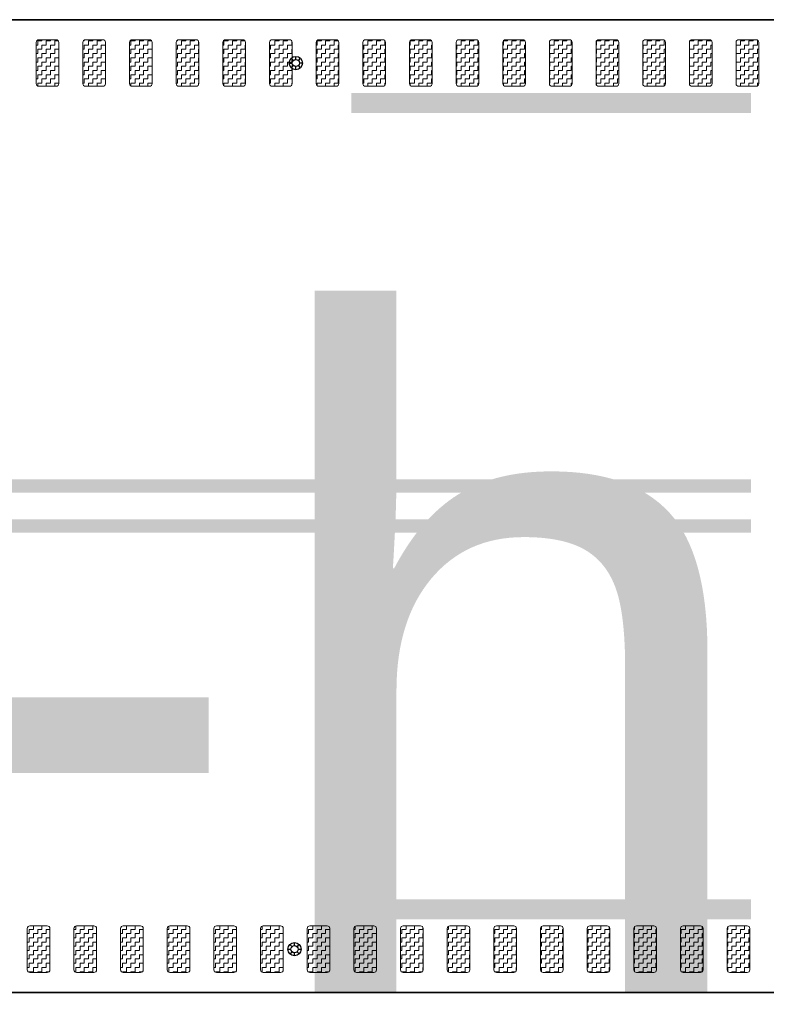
# Model space of a CAD drawing. Header units: metres. Extents: x -699 to 2316, y -1199 to 781.
# Tile 364 of 593: x 763.33 to 768.93, y -289.9 to -282.51. Entities that reach past the tile are written whole.
import ezdxf

# ---------------------------------------------------------------- set-up
doc = ezdxf.new("R2010")
doc.units = ezdxf.units.M
doc.linetypes.add('VW-3-3_STREEP', pattern=[6, 3, -3])
doc.linetypes.add('VW-9-3_STREEP', pattern=[12, 9, -3])
for name, color, linetype, lineweight in [('N-WA-IE-MEUBILAIR_WEGMEUBILAIR-S', 7, 'Continuous', 25), ('N-WA-VW-MARKERING_DYNAMISCH-G', 7, 'Continuous', 35), ('N-WE-VH-KANTVERHARDING-G', 210, 'Continuous', 35), ('N-WE-VW-MARKERING_LANGS_STREEP_33-G', 7, 'VW-3-3_STREEP', 13), ('N-WE-VW-MARKERING_LANGS_STREEP_93-G', 7, 'VW-9-3_STREEP', 13)]:
    doc.layers.add(name, color=color, linetype=linetype, lineweight=lineweight)
doc.layers.add('X-XX-AL-TEKENBLAD_VIEWPORT-G', color=7, linetype='Continuous', lineweight=18, plot=False)
doc.styles.add('ariel', font='arial.ttf')
pattern_1 = [(180, (0, 0), (-0.03175, -0.03175), [0.03175, -0.03175]), (270, (-0.03175, 0), (0.03175, -0.03175), [0.03175, -0.03175])]

# ---------------------------------------------------------------- blocks, each defined once
blk = doc.blocks.new('SIE-WEG_GLASBOLREFLECTOR-SO')
for p, q in [((-0.375, 0), (-0.199, 0)), ((-0.141, 0.141), (-0.265, 0.265)), ((0, 0.2), (0, 0.375)), ((0.142, 0.141), (0.265, 0.265)), ((0.201, 0), (0.375, 0)), ((-0.265, -0.266), (-0.141, -0.141)), ((0, -0.375), (0, -0.2)), ((0.265, -0.266), (0.142, -0.142))]:
    blk.add_line(p, q)
for centre, radius in [((0, 0), 0.375), ((0.001, 0), 0.2)]:
    blk.add_circle(centre, radius)
blk = doc.blocks.new('glasbol')
at = {"layer": 'N-WA-IE-MEUBILAIR_WEGMEUBILAIR-S'}
blk.add_blockref('SIE-WEG_GLASBOLREFLECTOR-SO', (-0.001, 0), dxfattribs=at)

msp = doc.modelspace()

# ---------------------------------------------------------------- hatches: boundary and pattern name
at = {"layer": 'N-WA-VW-MARKERING_DYNAMISCH-G', "lineweight": 9}
h = msp.add_hatch(dxfattribs=at)
h.set_pattern_fill('ZIGZAG', color=8, scale=0.01, angle=180, style=0)
h.set_pattern_definition(pattern_1)
edge = h.paths.add_edge_path()
edge.add_line((763.4688, -283.0115), (763.5988, -283.0115))
edge.add_arc((763.5988, -282.9915), 0.02, 270, 360)
edge.add_line((763.6188, -282.9915), (763.6188, -282.6815))
edge.add_arc((763.5988, -282.6815), 0.02, 0, 90)
edge.add_line((763.5988, -282.6615), (763.4688, -282.6615))
edge.add_arc((763.4688, -282.6815), 0.02, 90, 180)
edge.add_line((763.4488, -282.6815), (763.4488, -282.9915))
edge.add_arc((763.4688, -282.9915), 0.02, 180, 270)
h = msp.add_hatch(dxfattribs=at)
h.set_pattern_fill('ZIGZAG', color=8, scale=0.01, angle=180, style=0)
h.set_pattern_definition(pattern_1)
edge = h.paths.add_edge_path()
edge.add_line((763.8188, -283.0115), (763.9488, -283.0115))
edge.add_arc((763.9488, -282.9915), 0.02, 270, 360)
edge.add_line((763.9688, -282.9915), (763.9688, -282.6815))
edge.add_arc((763.9488, -282.6815), 0.02, 0, 90)
edge.add_line((763.9488, -282.6615), (763.8188, -282.6615))
edge.add_arc((763.8188, -282.6815), 0.02, 90, 180)
edge.add_line((763.7988, -282.6815), (763.7988, -282.9915))
edge.add_arc((763.8188, -282.9915), 0.02, 180, 270)
h = msp.add_hatch(dxfattribs=at)
h.set_pattern_fill('ZIGZAG', color=8, scale=0.01, angle=180, style=0)
h.set_pattern_definition(pattern_1)
edge = h.paths.add_edge_path()
edge.add_line((764.1688, -283.0115), (764.2988, -283.0115))
edge.add_arc((764.2988, -282.9915), 0.02, 270, 360)
edge.add_line((764.3188, -282.9915), (764.3188, -282.6815))
edge.add_arc((764.2988, -282.6815), 0.02, 0, 90)
edge.add_line((764.2988, -282.6615), (764.1688, -282.6615))
edge.add_arc((764.1688, -282.6815), 0.02, 90, 180)
edge.add_line((764.1488, -282.6815), (764.1488, -282.9915))
edge.add_arc((764.1688, -282.9915), 0.02, 180, 270)
h = msp.add_hatch(dxfattribs=at)
h.set_pattern_fill('ZIGZAG', color=8, scale=0.01, angle=180, style=0)
h.set_pattern_definition(pattern_1)
edge = h.paths.add_edge_path()
edge.add_line((764.5188, -283.0115), (764.6488, -283.0115))
edge.add_arc((764.6488, -282.9915), 0.02, 270, 360)
edge.add_line((764.6688, -282.9915), (764.6688, -282.6815))
edge.add_arc((764.6488, -282.6815), 0.02, 0, 90)
edge.add_line((764.6488, -282.6615), (764.5188, -282.6615))
edge.add_arc((764.5188, -282.6815), 0.02, 90, 180)
edge.add_line((764.4988, -282.6815), (764.4988, -282.9915))
edge.add_arc((764.5188, -282.9915), 0.02, 180, 270)
h = msp.add_hatch(dxfattribs=at)
h.set_pattern_fill('ZIGZAG', color=8, scale=0.01, angle=180, style=0)
h.set_pattern_definition(pattern_1)
edge = h.paths.add_edge_path()
edge.add_line((764.8688, -283.0115), (764.9988, -283.0115))
edge.add_arc((764.9988, -282.9915), 0.02, 270, 360)
edge.add_line((765.0188, -282.9915), (765.0188, -282.6815))
edge.add_arc((764.9988, -282.6815), 0.02, 0, 90)
edge.add_line((764.9988, -282.6615), (764.8688, -282.6615))
edge.add_arc((764.8688, -282.6815), 0.02, 90, 180)
edge.add_line((764.8488, -282.6815), (764.8488, -282.9915))
edge.add_arc((764.8688, -282.9915), 0.02, 180, 270)
h = msp.add_hatch(dxfattribs=at)
h.set_pattern_fill('ZIGZAG', color=8, scale=0.01, angle=180, style=0)
h.set_pattern_definition(pattern_1)
edge = h.paths.add_edge_path()
edge.add_line((765.2188, -283.0115), (765.3488, -283.0115))
edge.add_arc((765.3488, -282.9915), 0.02, 270, 360)
edge.add_line((765.3688, -282.9915), (765.3688, -282.6815))
edge.add_arc((765.3488, -282.6815), 0.02, 0, 90)
edge.add_line((765.3488, -282.6615), (765.2188, -282.6615))
edge.add_arc((765.2188, -282.6815), 0.02, 90, 180)
edge.add_line((765.1988, -282.6815), (765.1988, -282.9915))
edge.add_arc((765.2188, -282.9915), 0.02, 180, 270)
h = msp.add_hatch(dxfattribs=at)
h.set_pattern_fill('ZIGZAG', color=8, scale=0.01, angle=180, style=0)
h.set_pattern_definition(pattern_1)
edge = h.paths.add_edge_path()
edge.add_line((765.5688, -283.0115), (765.6988, -283.0115))
edge.add_arc((765.6988, -282.9915), 0.02, 270, 360)
edge.add_line((765.7188, -282.9915), (765.7188, -282.6815))
edge.add_arc((765.6988, -282.6815), 0.02, 0, 90)
edge.add_line((765.6988, -282.6615), (765.5688, -282.6615))
edge.add_arc((765.5688, -282.6815), 0.02, 90, 180)
edge.add_line((765.5488, -282.6815), (765.5488, -282.9915))
edge.add_arc((765.5688, -282.9915), 0.02, 180, 270)
h = msp.add_hatch(dxfattribs=at)
h.set_pattern_fill('ZIGZAG', color=8, scale=0.01, angle=180, style=0)
h.set_pattern_definition(pattern_1)
edge = h.paths.add_edge_path()
edge.add_line((765.9188, -283.0115), (766.0488, -283.0115))
edge.add_arc((766.0488, -282.9915), 0.02, 270, 360)
edge.add_line((766.0688, -282.9915), (766.0688, -282.6815))
edge.add_arc((766.0488, -282.6815), 0.02, 0, 90)
edge.add_line((766.0488, -282.6615), (765.9188, -282.6615))
edge.add_arc((765.9188, -282.6815), 0.02, 90, 180)
edge.add_line((765.8988, -282.6815), (765.8988, -282.9915))
edge.add_arc((765.9188, -282.9915), 0.02, 180, 270)
h = msp.add_hatch(dxfattribs=at)
h.set_pattern_fill('ZIGZAG', color=8, scale=0.01, angle=180, style=0)
h.set_pattern_definition(pattern_1)
edge = h.paths.add_edge_path()
edge.add_line((766.2688, -283.0115), (766.3988, -283.0115))
edge.add_arc((766.3988, -282.9915), 0.02, 270, 360)
edge.add_line((766.4188, -282.9915), (766.4188, -282.6815))
edge.add_arc((766.3988, -282.6815), 0.02, 0, 90)
edge.add_line((766.3988, -282.6615), (766.2688, -282.6615))
edge.add_arc((766.2688, -282.6815), 0.02, 90, 180)
edge.add_line((766.2488, -282.6815), (766.2488, -282.9915))
edge.add_arc((766.2688, -282.9915), 0.02, 180, 270)
h = msp.add_hatch(dxfattribs=at)
h.set_pattern_fill('ZIGZAG', color=8, scale=0.01, angle=180, style=0)
h.set_pattern_definition(pattern_1)
edge = h.paths.add_edge_path()
edge.add_line((766.6188, -283.0115), (766.7488, -283.0115))
edge.add_arc((766.7488, -282.9915), 0.02, 270, 360)
edge.add_line((766.7688, -282.9915), (766.7688, -282.6815))
edge.add_arc((766.7488, -282.6815), 0.02, 0, 90)
edge.add_line((766.7488, -282.6615), (766.6188, -282.6615))
edge.add_arc((766.6188, -282.6815), 0.02, 90, 180)
edge.add_line((766.5988, -282.6815), (766.5988, -282.9915))
edge.add_arc((766.6188, -282.9915), 0.02, 180, 270)
h = msp.add_hatch(dxfattribs=at)
h.set_pattern_fill('ZIGZAG', color=8, scale=0.01, angle=180, style=0)
h.set_pattern_definition(pattern_1)
edge = h.paths.add_edge_path()
edge.add_line((766.9688, -283.0115), (767.0988, -283.0115))
edge.add_arc((767.0988, -282.9915), 0.02, 270, 360)
edge.add_line((767.1188, -282.9915), (767.1188, -282.6815))
edge.add_arc((767.0988, -282.6815), 0.02, 0, 90)
edge.add_line((767.0988, -282.6615), (766.9688, -282.6615))
edge.add_arc((766.9688, -282.6815), 0.02, 90, 180)
edge.add_line((766.9488, -282.6815), (766.9488, -282.9915))
edge.add_arc((766.9688, -282.9915), 0.02, 180, 270)
h = msp.add_hatch(dxfattribs=at)
h.set_pattern_fill('ZIGZAG', color=8, scale=0.01, angle=180, style=0)
h.set_pattern_definition(pattern_1)
edge = h.paths.add_edge_path()
edge.add_line((767.3188, -283.0115), (767.4488, -283.0115))
edge.add_arc((767.4488, -282.9915), 0.02, 270, 360)
edge.add_line((767.4688, -282.9915), (767.4688, -282.6815))
edge.add_arc((767.4488, -282.6815), 0.02, 0, 90)
edge.add_line((767.4488, -282.6615), (767.3188, -282.6615))
edge.add_arc((767.3188, -282.6815), 0.02, 90, 180)
edge.add_line((767.2988, -282.6815), (767.2988, -282.9915))
edge.add_arc((767.3188, -282.9915), 0.02, 180, 270)
h = msp.add_hatch(dxfattribs=at)
h.set_pattern_fill('ZIGZAG', color=8, scale=0.01, angle=180, style=0)
h.set_pattern_definition(pattern_1)
edge = h.paths.add_edge_path()
edge.add_line((767.6688, -283.0115), (767.7988, -283.0115))
edge.add_arc((767.7988, -282.9915), 0.02, 270, 360)
edge.add_line((767.8188, -282.9915), (767.8188, -282.6815))
edge.add_arc((767.7988, -282.6815), 0.02, 0, 90)
edge.add_line((767.7988, -282.6615), (767.6688, -282.6615))
edge.add_arc((767.6688, -282.6815), 0.02, 90, 180)
edge.add_line((767.6488, -282.6815), (767.6488, -282.9915))
edge.add_arc((767.6688, -282.9915), 0.02, 180, 270)
h = msp.add_hatch(dxfattribs=at)
h.set_pattern_fill('ZIGZAG', color=8, scale=0.01, angle=180, style=0)
h.set_pattern_definition(pattern_1)
edge = h.paths.add_edge_path()
edge.add_line((768.0188, -283.0115), (768.1488, -283.0115))
edge.add_arc((768.1488, -282.9915), 0.02, 270, 360)
edge.add_line((768.1688, -282.9915), (768.1688, -282.6815))
edge.add_arc((768.1488, -282.6815), 0.02, 0, 90)
edge.add_line((768.1488, -282.6615), (768.0188, -282.6615))
edge.add_arc((768.0188, -282.6815), 0.02, 90, 180)
edge.add_line((767.9988, -282.6815), (767.9988, -282.9915))
edge.add_arc((768.0188, -282.9915), 0.02, 180, 270)
h = msp.add_hatch(dxfattribs=at)
h.set_pattern_fill('ZIGZAG', color=8, scale=0.01, angle=180, style=0)
h.set_pattern_definition(pattern_1)
edge = h.paths.add_edge_path()
edge.add_line((768.3688, -283.0115), (768.4988, -283.0115))
edge.add_arc((768.4988, -282.9915), 0.02, 270, 360)
edge.add_line((768.5188, -282.9915), (768.5188, -282.6815))
edge.add_arc((768.4988, -282.6815), 0.02, 0, 90)
edge.add_line((768.4988, -282.6615), (768.3688, -282.6615))
edge.add_arc((768.3688, -282.6815), 0.02, 90, 180)
edge.add_line((768.3488, -282.6815), (768.3488, -282.9915))
edge.add_arc((768.3688, -282.9915), 0.02, 180, 270)
h = msp.add_hatch(dxfattribs=at)
h.set_pattern_fill('ZIGZAG', color=8, scale=0.01, angle=180, style=0)
h.set_pattern_definition(pattern_1)
edge = h.paths.add_edge_path()
edge.add_line((768.7188, -283.0115), (768.8488, -283.0115))
edge.add_arc((768.8488, -282.9915), 0.02, 270, 360)
edge.add_line((768.8688, -282.9915), (768.8688, -282.6815))
edge.add_arc((768.8488, -282.6815), 0.02, 0, 90)
edge.add_line((768.8488, -282.6615), (768.7188, -282.6615))
edge.add_arc((768.7188, -282.6815), 0.02, 90, 180)
edge.add_line((768.6988, -282.6815), (768.6988, -282.9915))
edge.add_arc((768.7188, -282.9915), 0.02, 180, 270)
h = msp.add_hatch(dxfattribs=at)
h.set_pattern_fill('ZIGZAG', color=8, scale=0.01, angle=180, style=0)
h.set_pattern_definition(pattern_1)
edge = h.paths.add_edge_path()
edge.add_line((763.4017, -289.3115), (763.5317, -289.3115))
edge.add_arc((763.5317, -289.3315), 0.02, 0, 90, ccw=False)
edge.add_line((763.5517, -289.3315), (763.5517, -289.6415))
edge.add_arc((763.5317, -289.6415), 0.02, 270, 360, ccw=False)
edge.add_line((763.5317, -289.6615), (763.4017, -289.6615))
edge.add_arc((763.4017, -289.6415), 0.02, 180, 270, ccw=False)
edge.add_line((763.3817, -289.6415), (763.3817, -289.3315))
edge.add_arc((763.4017, -289.3315), 0.02, 90, 180, ccw=False)
h = msp.add_hatch(dxfattribs=at)
h.set_pattern_fill('ZIGZAG', color=8, scale=0.01, angle=180, style=0)
h.set_pattern_definition(pattern_1)
edge = h.paths.add_edge_path()
edge.add_line((763.7517, -289.3115), (763.8817, -289.3115))
edge.add_arc((763.8817, -289.3315), 0.02, 0, 90, ccw=False)
edge.add_line((763.9017, -289.3315), (763.9017, -289.6415))
edge.add_arc((763.8817, -289.6415), 0.02, 270, 360, ccw=False)
edge.add_line((763.8817, -289.6615), (763.7517, -289.6615))
edge.add_arc((763.7517, -289.6415), 0.02, 180, 270, ccw=False)
edge.add_line((763.7317, -289.6415), (763.7317, -289.3315))
edge.add_arc((763.7517, -289.3315), 0.02, 90, 180, ccw=False)
h = msp.add_hatch(dxfattribs=at)
h.set_pattern_fill('ZIGZAG', color=8, scale=0.01, angle=180, style=0)
h.set_pattern_definition(pattern_1)
edge = h.paths.add_edge_path()
edge.add_line((764.1017, -289.3115), (764.2317, -289.3115))
edge.add_arc((764.2317, -289.3315), 0.02, 0, 90, ccw=False)
edge.add_line((764.2517, -289.3315), (764.2517, -289.6415))
edge.add_arc((764.2317, -289.6415), 0.02, 270, 360, ccw=False)
edge.add_line((764.2317, -289.6615), (764.1017, -289.6615))
edge.add_arc((764.1017, -289.6415), 0.02, 180, 270, ccw=False)
edge.add_line((764.0817, -289.6415), (764.0817, -289.3315))
edge.add_arc((764.1017, -289.3315), 0.02, 90, 180, ccw=False)
h = msp.add_hatch(dxfattribs=at)
h.set_pattern_fill('ZIGZAG', color=8, scale=0.01, angle=180, style=0)
h.set_pattern_definition(pattern_1)
edge = h.paths.add_edge_path()
edge.add_line((764.4517, -289.3115), (764.5817, -289.3115))
edge.add_arc((764.5817, -289.3315), 0.02, 0, 90, ccw=False)
edge.add_line((764.6017, -289.3315), (764.6017, -289.6415))
edge.add_arc((764.5817, -289.6415), 0.02, 270, 360, ccw=False)
edge.add_line((764.5817, -289.6615), (764.4517, -289.6615))
edge.add_arc((764.4517, -289.6415), 0.02, 180, 270, ccw=False)
edge.add_line((764.4317, -289.6415), (764.4317, -289.3315))
edge.add_arc((764.4517, -289.3315), 0.02, 90, 180, ccw=False)
h = msp.add_hatch(dxfattribs=at)
h.set_pattern_fill('ZIGZAG', color=8, scale=0.01, angle=180, style=0)
h.set_pattern_definition(pattern_1)
edge = h.paths.add_edge_path()
edge.add_line((764.8017, -289.3115), (764.9317, -289.3115))
edge.add_arc((764.9317, -289.3315), 0.02, 0, 90, ccw=False)
edge.add_line((764.9517, -289.3315), (764.9517, -289.6415))
edge.add_arc((764.9317, -289.6415), 0.02, 270, 360, ccw=False)
edge.add_line((764.9317, -289.6615), (764.8017, -289.6615))
edge.add_arc((764.8017, -289.6415), 0.02, 180, 270, ccw=False)
edge.add_line((764.7817, -289.6415), (764.7817, -289.3315))
edge.add_arc((764.8017, -289.3315), 0.02, 90, 180, ccw=False)
h = msp.add_hatch(dxfattribs=at)
h.set_pattern_fill('ZIGZAG', color=8, scale=0.01, angle=180, style=0)
h.set_pattern_definition(pattern_1)
edge = h.paths.add_edge_path()
edge.add_line((765.1517, -289.3115), (765.2817, -289.3115))
edge.add_arc((765.2817, -289.3315), 0.02, 0, 90, ccw=False)
edge.add_line((765.3017, -289.3315), (765.3017, -289.6415))
edge.add_arc((765.2817, -289.6415), 0.02, 270, 360, ccw=False)
edge.add_line((765.2817, -289.6615), (765.1517, -289.6615))
edge.add_arc((765.1517, -289.6415), 0.02, 180, 270, ccw=False)
edge.add_line((765.1317, -289.6415), (765.1317, -289.3315))
edge.add_arc((765.1517, -289.3315), 0.02, 90, 180, ccw=False)
h = msp.add_hatch(dxfattribs=at)
h.set_pattern_fill('ZIGZAG', color=8, scale=0.01, angle=180, style=0)
h.set_pattern_definition(pattern_1)
edge = h.paths.add_edge_path()
edge.add_line((765.5017, -289.3115), (765.6317, -289.3115))
edge.add_arc((765.6317, -289.3315), 0.02, 0, 90, ccw=False)
edge.add_line((765.6517, -289.3315), (765.6517, -289.6415))
edge.add_arc((765.6317, -289.6415), 0.02, 270, 360, ccw=False)
edge.add_line((765.6317, -289.6615), (765.5017, -289.6615))
edge.add_arc((765.5017, -289.6415), 0.02, 180, 270, ccw=False)
edge.add_line((765.4817, -289.6415), (765.4817, -289.3315))
edge.add_arc((765.5017, -289.3315), 0.02, 90, 180, ccw=False)
h = msp.add_hatch(dxfattribs=at)
h.set_pattern_fill('ZIGZAG', color=8, scale=0.01, angle=180, style=0)
h.set_pattern_definition(pattern_1)
edge = h.paths.add_edge_path()
edge.add_line((765.8517, -289.3115), (765.9817, -289.3115))
edge.add_arc((765.9817, -289.3315), 0.02, 0, 90, ccw=False)
edge.add_line((766.0017, -289.3315), (766.0017, -289.6415))
edge.add_arc((765.9817, -289.6415), 0.02, 270, 360, ccw=False)
edge.add_line((765.9817, -289.6615), (765.8517, -289.6615))
edge.add_arc((765.8517, -289.6415), 0.02, 180, 270, ccw=False)
edge.add_line((765.8317, -289.6415), (765.8317, -289.3315))
edge.add_arc((765.8517, -289.3315), 0.02, 90, 180, ccw=False)
h = msp.add_hatch(dxfattribs=at)
h.set_pattern_fill('ZIGZAG', color=8, scale=0.01, angle=180, style=0)
h.set_pattern_definition(pattern_1)
edge = h.paths.add_edge_path()
edge.add_line((766.2017, -289.3115), (766.3317, -289.3115))
edge.add_arc((766.3317, -289.3315), 0.02, 0, 90, ccw=False)
edge.add_line((766.3517, -289.3315), (766.3517, -289.6415))
edge.add_arc((766.3317, -289.6415), 0.02, 270, 360, ccw=False)
edge.add_line((766.3317, -289.6615), (766.2017, -289.6615))
edge.add_arc((766.2017, -289.6415), 0.02, 180, 270, ccw=False)
edge.add_line((766.1817, -289.6415), (766.1817, -289.3315))
edge.add_arc((766.2017, -289.3315), 0.02, 90, 180, ccw=False)
h = msp.add_hatch(dxfattribs=at)
h.set_pattern_fill('ZIGZAG', color=8, scale=0.01, angle=180, style=0)
h.set_pattern_definition(pattern_1)
edge = h.paths.add_edge_path()
edge.add_line((766.5517, -289.3115), (766.6817, -289.3115))
edge.add_arc((766.6817, -289.3315), 0.02, 0, 90, ccw=False)
edge.add_line((766.7017, -289.3315), (766.7017, -289.6415))
edge.add_arc((766.6817, -289.6415), 0.02, 270, 360, ccw=False)
edge.add_line((766.6817, -289.6615), (766.5517, -289.6615))
edge.add_arc((766.5517, -289.6415), 0.02, 180, 270, ccw=False)
edge.add_line((766.5317, -289.6415), (766.5317, -289.3315))
edge.add_arc((766.5517, -289.3315), 0.02, 90, 180, ccw=False)
h = msp.add_hatch(dxfattribs=at)
h.set_pattern_fill('ZIGZAG', color=8, scale=0.01, angle=180, style=0)
h.set_pattern_definition(pattern_1)
edge = h.paths.add_edge_path()
edge.add_line((766.9017, -289.3115), (767.0317, -289.3115))
edge.add_arc((767.0317, -289.3315), 0.02, 0, 90, ccw=False)
edge.add_line((767.0517, -289.3315), (767.0517, -289.6415))
edge.add_arc((767.0317, -289.6415), 0.02, 270, 360, ccw=False)
edge.add_line((767.0317, -289.6615), (766.9017, -289.6615))
edge.add_arc((766.9017, -289.6415), 0.02, 180, 270, ccw=False)
edge.add_line((766.8817, -289.6415), (766.8817, -289.3315))
edge.add_arc((766.9017, -289.3315), 0.02, 90, 180, ccw=False)
h = msp.add_hatch(dxfattribs=at)
h.set_pattern_fill('ZIGZAG', color=8, scale=0.01, angle=180, style=0)
h.set_pattern_definition(pattern_1)
edge = h.paths.add_edge_path()
edge.add_line((767.2517, -289.3115), (767.3817, -289.3115))
edge.add_arc((767.3817, -289.3315), 0.02, 0, 90, ccw=False)
edge.add_line((767.4017, -289.3315), (767.4017, -289.6415))
edge.add_arc((767.3817, -289.6415), 0.02, 270, 360, ccw=False)
edge.add_line((767.3817, -289.6615), (767.2517, -289.6615))
edge.add_arc((767.2517, -289.6415), 0.02, 180, 270, ccw=False)
edge.add_line((767.2317, -289.6415), (767.2317, -289.3315))
edge.add_arc((767.2517, -289.3315), 0.02, 90, 180, ccw=False)
h = msp.add_hatch(dxfattribs=at)
h.set_pattern_fill('ZIGZAG', color=8, scale=0.01, angle=180, style=0)
h.set_pattern_definition(pattern_1)
edge = h.paths.add_edge_path()
edge.add_line((767.6017, -289.3115), (767.7317, -289.3115))
edge.add_arc((767.7317, -289.3315), 0.02, 0, 90, ccw=False)
edge.add_line((767.7517, -289.3315), (767.7517, -289.6415))
edge.add_arc((767.7317, -289.6415), 0.02, 270, 360, ccw=False)
edge.add_line((767.7317, -289.6615), (767.6017, -289.6615))
edge.add_arc((767.6017, -289.6415), 0.02, 180, 270, ccw=False)
edge.add_line((767.5817, -289.6415), (767.5817, -289.3315))
edge.add_arc((767.6017, -289.3315), 0.02, 90, 180, ccw=False)
h = msp.add_hatch(dxfattribs=at)
h.set_pattern_fill('ZIGZAG', color=8, scale=0.01, angle=180, style=0)
h.set_pattern_definition(pattern_1)
edge = h.paths.add_edge_path()
edge.add_line((767.9517, -289.3115), (768.0817, -289.3115))
edge.add_arc((768.0817, -289.3315), 0.02, 0, 90, ccw=False)
edge.add_line((768.1017, -289.3315), (768.1017, -289.6415))
edge.add_arc((768.0817, -289.6415), 0.02, 270, 360, ccw=False)
edge.add_line((768.0817, -289.6615), (767.9517, -289.6615))
edge.add_arc((767.9517, -289.6415), 0.02, 180, 270, ccw=False)
edge.add_line((767.9317, -289.6415), (767.9317, -289.3315))
edge.add_arc((767.9517, -289.3315), 0.02, 90, 180, ccw=False)
h = msp.add_hatch(dxfattribs=at)
h.set_pattern_fill('ZIGZAG', color=8, scale=0.01, angle=180, style=0)
h.set_pattern_definition(pattern_1)
edge = h.paths.add_edge_path()
edge.add_line((768.3017, -289.3115), (768.4317, -289.3115))
edge.add_arc((768.4317, -289.3315), 0.02, 0, 90, ccw=False)
edge.add_line((768.4517, -289.3315), (768.4517, -289.6415))
edge.add_arc((768.4317, -289.6415), 0.02, 270, 360, ccw=False)
edge.add_line((768.4317, -289.6615), (768.3017, -289.6615))
edge.add_arc((768.3017, -289.6415), 0.02, 180, 270, ccw=False)
edge.add_line((768.2817, -289.6415), (768.2817, -289.3315))
edge.add_arc((768.3017, -289.3315), 0.02, 90, 180, ccw=False)
h = msp.add_hatch(dxfattribs=at)
h.set_pattern_fill('ZIGZAG', color=8, scale=0.01, angle=180, style=0)
h.set_pattern_definition(pattern_1)
edge = h.paths.add_edge_path()
edge.add_line((768.6517, -289.3115), (768.7817, -289.3115))
edge.add_arc((768.7817, -289.3315), 0.02, 0, 90, ccw=False)
edge.add_line((768.8017, -289.3315), (768.8017, -289.6415))
edge.add_arc((768.7817, -289.6415), 0.02, 270, 360, ccw=False)
edge.add_line((768.7817, -289.6615), (768.6517, -289.6615))
edge.add_arc((768.6517, -289.6415), 0.02, 180, 270, ccw=False)
edge.add_line((768.6317, -289.6415), (768.6317, -289.3315))
edge.add_arc((768.6517, -289.3315), 0.02, 90, 180, ccw=False)

# ---------------------------------------------------------------- linework, layer by layer
at = {"layer": 'N-WA-VW-MARKERING_DYNAMISCH-G', "color": 8, "lineweight": 9}
for points in [[(763.4688, -283.0115), (763.5988, -283.0115, 0.414214), (763.6188, -282.9915), (763.6188, -282.6815, 0.414214), (763.5988, -282.6615), (763.4688, -282.6615, 0.414214), (763.4488, -282.6815), (763.4488, -282.9915, 0.414214)], [(763.8188, -283.0115), (763.9488, -283.0115, 0.414214), (763.9688, -282.9915), (763.9688, -282.6815, 0.414214), (763.9488, -282.6615), (763.8188, -282.6615, 0.414214), (763.7988, -282.6815), (763.7988, -282.9915, 0.414214)], [(764.1688, -283.0115), (764.2988, -283.0115, 0.414214), (764.3188, -282.9915), (764.3188, -282.6815, 0.414214), (764.2988, -282.6615), (764.1688, -282.6615, 0.414214), (764.1488, -282.6815), (764.1488, -282.9915, 0.414214)], [(764.5188, -283.0115), (764.6488, -283.0115, 0.414214), (764.6688, -282.9915), (764.6688, -282.6815, 0.414214), (764.6488, -282.6615), (764.5188, -282.6615, 0.414214), (764.4988, -282.6815), (764.4988, -282.9915, 0.414214)], [(764.8688, -283.0115), (764.9988, -283.0115, 0.414214), (765.0188, -282.9915), (765.0188, -282.6815, 0.414214), (764.9988, -282.6615), (764.8688, -282.6615, 0.414214), (764.8488, -282.6815), (764.8488, -282.9915, 0.414214)], [(765.2188, -283.0115), (765.3488, -283.0115, 0.414214), (765.3688, -282.9915), (765.3688, -282.6815, 0.414214), (765.3488, -282.6615), (765.2188, -282.6615, 0.414214), (765.1988, -282.6815), (765.1988, -282.9915, 0.414214)], [(765.5688, -283.0115), (765.6988, -283.0115, 0.414214), (765.7188, -282.9915), (765.7188, -282.6815, 0.414214), (765.6988, -282.6615), (765.5688, -282.6615, 0.414214), (765.5488, -282.6815), (765.5488, -282.9915, 0.414214)], [(765.9188, -283.0115), (766.0488, -283.0115, 0.414214), (766.0688, -282.9915), (766.0688, -282.6815, 0.414214), (766.0488, -282.6615), (765.9188, -282.6615, 0.414214), (765.8988, -282.6815), (765.8988, -282.9915, 0.414214)], [(766.2688, -283.0115), (766.3988, -283.0115, 0.414214), (766.4188, -282.9915), (766.4188, -282.6815, 0.414214), (766.3988, -282.6615), (766.2688, -282.6615, 0.414214), (766.2488, -282.6815), (766.2488, -282.9915, 0.414214)], [(766.6188, -283.0115), (766.7488, -283.0115, 0.414214), (766.7688, -282.9915), (766.7688, -282.6815, 0.414214), (766.7488, -282.6615), (766.6188, -282.6615, 0.414214), (766.5988, -282.6815), (766.5988, -282.9915, 0.414214)], [(766.9688, -283.0115), (767.0988, -283.0115, 0.414214), (767.1188, -282.9915), (767.1188, -282.6815, 0.414214), (767.0988, -282.6615), (766.9688, -282.6615, 0.414214), (766.9488, -282.6815), (766.9488, -282.9915, 0.414214)], [(767.3188, -283.0115), (767.4488, -283.0115, 0.414214), (767.4688, -282.9915), (767.4688, -282.6815, 0.414214), (767.4488, -282.6615), (767.3188, -282.6615, 0.414214), (767.2988, -282.6815), (767.2988, -282.9915, 0.414214)], [(767.6688, -283.0115), (767.7988, -283.0115, 0.414214), (767.8188, -282.9915), (767.8188, -282.6815, 0.414214), (767.7988, -282.6615), (767.6688, -282.6615, 0.414214), (767.6488, -282.6815), (767.6488, -282.9915, 0.414214)], [(768.0188, -283.0115), (768.1488, -283.0115, 0.414214), (768.1688, -282.9915), (768.1688, -282.6815, 0.414214), (768.1488, -282.6615), (768.0188, -282.6615, 0.414214), (767.9988, -282.6815), (767.9988, -282.9915, 0.414214)], [(768.3688, -283.0115), (768.4988, -283.0115, 0.414214), (768.5188, -282.9915), (768.5188, -282.6815, 0.414214), (768.4988, -282.6615), (768.3688, -282.6615, 0.414214), (768.3488, -282.6815), (768.3488, -282.9915, 0.414214)], [(768.7188, -283.0115), (768.8488, -283.0115, 0.414214), (768.8688, -282.9915), (768.8688, -282.6815, 0.414214), (768.8488, -282.6615), (768.7188, -282.6615, 0.414214), (768.6988, -282.6815), (768.6988, -282.9915, 0.414214)], [(763.4017, -289.3115), (763.5317, -289.3115, -0.414214), (763.5517, -289.3315), (763.5517, -289.6415, -0.414214), (763.5317, -289.6615), (763.4017, -289.6615, -0.414214), (763.3817, -289.6415), (763.3817, -289.3315, -0.414214)], [(763.7517, -289.3115), (763.8817, -289.3115, -0.414214), (763.9017, -289.3315), (763.9017, -289.6415, -0.414214), (763.8817, -289.6615), (763.7517, -289.6615, -0.414214), (763.7317, -289.6415), (763.7317, -289.3315, -0.414214)], [(764.1017, -289.3115), (764.2317, -289.3115, -0.414214), (764.2517, -289.3315), (764.2517, -289.6415, -0.414214), (764.2317, -289.6615), (764.1017, -289.6615, -0.414214), (764.0817, -289.6415), (764.0817, -289.3315, -0.414214)], [(764.4517, -289.3115), (764.5817, -289.3115, -0.414214), (764.6017, -289.3315), (764.6017, -289.6415, -0.414214), (764.5817, -289.6615), (764.4517, -289.6615, -0.414214), (764.4317, -289.6415), (764.4317, -289.3315, -0.414214)], [(764.8017, -289.3115), (764.9317, -289.3115, -0.414214), (764.9517, -289.3315), (764.9517, -289.6415, -0.414214), (764.9317, -289.6615), (764.8017, -289.6615, -0.414214), (764.7817, -289.6415), (764.7817, -289.3315, -0.414214)], [(765.1517, -289.3115), (765.2817, -289.3115, -0.414214), (765.3017, -289.3315), (765.3017, -289.6415, -0.414214), (765.2817, -289.6615), (765.1517, -289.6615, -0.414214), (765.1317, -289.6415), (765.1317, -289.3315, -0.414214)], [(765.5017, -289.3115), (765.6317, -289.3115, -0.414214), (765.6517, -289.3315), (765.6517, -289.6415, -0.414214), (765.6317, -289.6615), (765.5017, -289.6615, -0.414214), (765.4817, -289.6415), (765.4817, -289.3315, -0.414214)], [(765.8517, -289.3115), (765.9817, -289.3115, -0.414214), (766.0017, -289.3315), (766.0017, -289.6415, -0.414214), (765.9817, -289.6615), (765.8517, -289.6615, -0.414214), (765.8317, -289.6415), (765.8317, -289.3315, -0.414214)], [(766.2017, -289.3115), (766.3317, -289.3115, -0.414214), (766.3517, -289.3315), (766.3517, -289.6415, -0.414214), (766.3317, -289.6615), (766.2017, -289.6615, -0.414214), (766.1817, -289.6415), (766.1817, -289.3315, -0.414214)], [(766.5517, -289.3115), (766.6817, -289.3115, -0.414214), (766.7017, -289.3315), (766.7017, -289.6415, -0.414214), (766.6817, -289.6615), (766.5517, -289.6615, -0.414214), (766.5317, -289.6415), (766.5317, -289.3315, -0.414214)], [(766.9017, -289.3115), (767.0317, -289.3115, -0.414214), (767.0517, -289.3315), (767.0517, -289.6415, -0.414214), (767.0317, -289.6615), (766.9017, -289.6615, -0.414214), (766.8817, -289.6415), (766.8817, -289.3315, -0.414214)], [(767.2517, -289.3115), (767.3817, -289.3115, -0.414214), (767.4017, -289.3315), (767.4017, -289.6415, -0.414214), (767.3817, -289.6615), (767.2517, -289.6615, -0.414214), (767.2317, -289.6415), (767.2317, -289.3315, -0.414214)], [(767.6017, -289.3115), (767.7317, -289.3115, -0.414214), (767.7517, -289.3315), (767.7517, -289.6415, -0.414214), (767.7317, -289.6615), (767.6017, -289.6615, -0.414214), (767.5817, -289.6415), (767.5817, -289.3315, -0.414214)], [(767.9517, -289.3115), (768.0817, -289.3115, -0.414214), (768.1017, -289.3315), (768.1017, -289.6415, -0.414214), (768.0817, -289.6615), (767.9517, -289.6615, -0.414214), (767.9317, -289.6415), (767.9317, -289.3315, -0.414214)], [(768.3017, -289.3115), (768.4317, -289.3115, -0.414214), (768.4517, -289.3315), (768.4517, -289.6415, -0.414214), (768.4317, -289.6615), (768.3017, -289.6615, -0.414214), (768.2817, -289.6415), (768.2817, -289.3315, -0.414214)], [(768.6517, -289.3115), (768.7817, -289.3115, -0.414214), (768.8017, -289.3315), (768.8017, -289.6415, -0.414214), (768.7817, -289.6615), (768.6517, -289.6615, -0.414214), (768.6317, -289.6415), (768.6317, -289.3315, -0.414214)]]:
    msp.add_lwpolyline(points, format="xyb", close=True, dxfattribs=at)
at = {"layer": 'N-WE-VH-KANTVERHARDING-G'}
for p, q in [((758.069, -282.5115), (769.5688, -282.5115)), ((758.069, -289.8115), (853.2321, -289.8115))]:
    msp.add_line(p, q, dxfattribs=at)
at = {"layer": 'N-WE-VW-MARKERING_LANGS_STREEP_33-G', "color": 253, "linetype": 'Continuous'}
for points in [[(765.8116, -283.0615), (768.8116, -283.0615), (765.8116, -283.2115), (768.8116, -283.2115)], [(765.8116, -289.2615), (768.8116, -289.2615), (765.8116, -289.1115), (768.8116, -289.1115)]]:
    msp.add_solid(points, dxfattribs=at)
at = {"layer": 'N-WE-VW-MARKERING_LANGS_STREEP_93-G', "color": 253, "linetype": 'Continuous'}
for points in [[(759.8116, -285.9615), (768.8116, -285.9615), (759.8116, -286.0615), (768.8116, -286.0615)], [(759.8116, -286.3615), (768.8116, -286.3615), (759.8116, -286.2615), (768.8116, -286.2615)]]:
    msp.add_solid(points, dxfattribs=at)

# ---------------------------------------------------------------- block references
at = {"layer": 'N-WA-IE-MEUBILAIR_WEGMEUBILAIR-S', "xscale": 0.1333332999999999, "yscale": 0.1333332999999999, "zscale": 0.1333332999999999, "rotation": 0.1723155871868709}
for p in [(765.3967, -282.8365), (765.3867, -289.4865)]:
    msp.add_blockref('glasbol', p, dxfattribs=at)

# ---------------------------------------------------------------- texts
at = {"layer": 'X-XX-AL-TEKENBLAD_VIEWPORT-G', "color": 3, "style": 'ariel'}
msp.add_text('B-halte', height=5, dxfattribs=at).set_placement((758.069, -289.8115))

doc.saveas('drawing.dxf')
